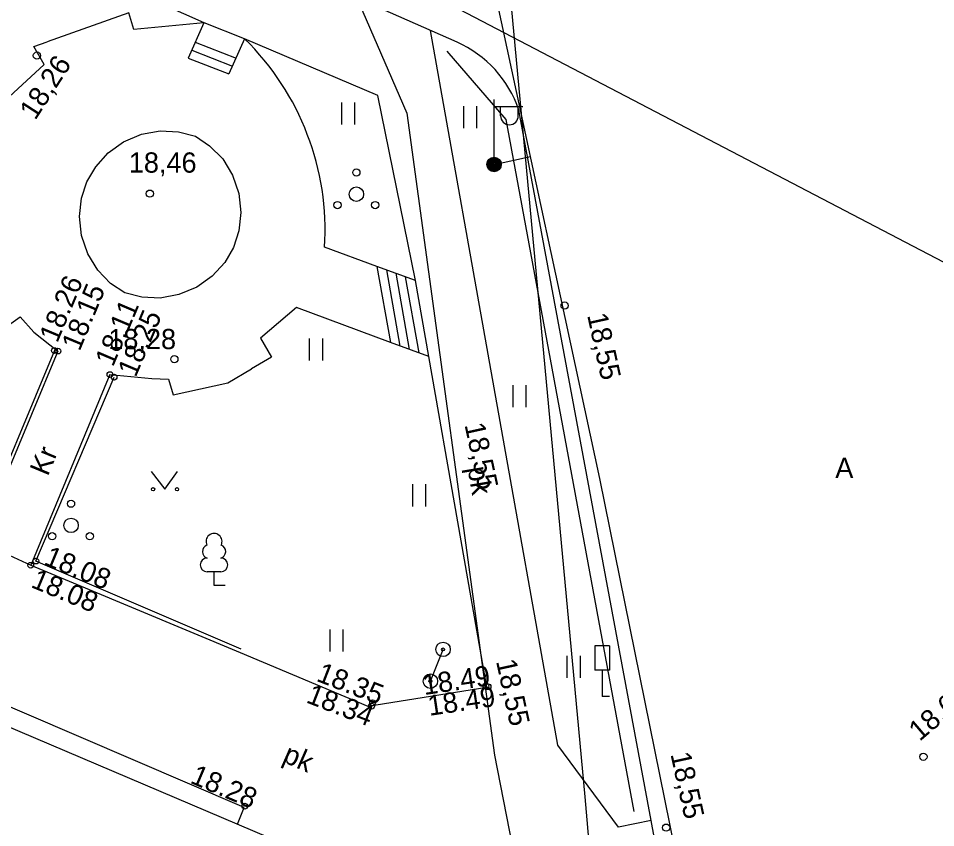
# Model space of a CAD drawing. Extents: x 713497 to 713863, y 6590062 to 6590327.
# Drawn here: x 713615.67 to 713647.37, y 6590194.89 to 6590222.86 of the extents above; entities that cross this region are included whole.
import ezdxf

# ---------------------------------------------------------------- set-up
doc = ezdxf.new("R2010")
doc.units = 0
for name, color, linetype in [('AED', 7, 'Continuous'), ('HALJASTUS', 7, 'Continuous'), ('HOONE', 7, 'Continuous'), ('HOONEDET', 7, 'Continuous'), ('KORGUS', 7, 'Continuous'), ('LIIKLUS', 7, 'Continuous'), ('MPKAABEL', 7, 'Continuous'), ('POST', 7, 'Continuous'), ('PUU', 7, 'Continuous'), ('RAJATIS', 7, 'Continuous'), ('SITRASS', 7, 'Continuous'), ('TEE', 7, 'Continuous'), ('VTRASS', 7, 'Continuous'), ('Слой 1', 7, 'Continuous')]:
    doc.layers.add(name, color=color, linetype=linetype)

msp = doc.modelspace()

# ---------------------------------------------------------------- linework, layer by layer
at = {"layer": 'AED'}
msp.add_lwpolyline([(713630.477, 6590221.723), (713632.514, 6590219.365), (713636.938, 6590195.451)], dxfattribs=at)
at = {"layer": 'HALJASTUS'}
for p, q in [((713626.835, 6590219.952), (713626.835, 6590219.191)), ((713627.29, 6590219.952), (713627.29, 6590219.191)), ((713631.053, 6590219.818), (713631.053, 6590219.057)), ((713631.508, 6590219.818), (713631.508, 6590219.057)), ((713625.722, 6590211.797), (713625.722, 6590211.036)), ((713626.178, 6590211.797), (713626.178, 6590211.036)), ((713632.756, 6590210.181), (713632.756, 6590209.419)), ((713633.211, 6590210.181), (713633.211, 6590209.419)), ((713620.262, 6590207.192), (713620.725, 6590206.585)), ((713620.725, 6590206.585), (713621.17, 6590207.192)), ((713629.289, 6590206.754), (713629.289, 6590205.992)), ((713629.744, 6590206.754), (713629.744, 6590205.992)), ((713626.428, 6590201.74), (713626.428, 6590200.979)), ((713626.883, 6590201.74), (713626.883, 6590200.979)), ((713634.628, 6590200.827), (713634.628, 6590200.066)), ((713635.083, 6590200.827), (713635.083, 6590200.066))]:
    msp.add_line(p, q, dxfattribs=at)
for centre, radius in [((713627.35, 6590217.53), 0.125), ((713627.35, 6590216.78), 0.25), ((713626.7, 6590216.405), 0.125), ((713628, 6590216.405), 0.125), ((713620.324, 6590206.585), 0.055), ((713621.153, 6590206.585), 0.055)]:
    msp.add_circle(centre, radius, dxfattribs=at)
at = {"layer": 'HOONE'}
msp.add_lwpolyline([(713591.105, 6590192.933), (713597.112, 6590207.263), (713600.77, 6590205.702), (713600.388, 6590204.728), (713625.464, 6590194.063)], dxfattribs=at)
at = {"layer": 'HOONEDET'}
msp.add_lwpolyline([(713623.239, 6590195.009), (713623.472, 6590195.588), (713612.111, 6590200.462), (713600.728, 6590205.325), (713600.636, 6590205.361)], dxfattribs=at)
at = {"layer": 'KORGUS'}
for centre, radius in [((713616.31, 6590221.57), 0.125), ((713620.21, 6590216.8), 0.125), ((713634.55, 6590212.93), 0.125), ((713616.913, 6590211.375), 0.1), ((713617.037, 6590211.358), 0.1), ((713621.06, 6590211.08), 0.125), ((713618.835, 6590210.547), 0.1), ((713618.975, 6590210.459), 0.1), ((713616.095, 6590203.958), 0.1), ((713616.274, 6590204.101), 0.1), ((713631.829, 6590199.786), 0.1), ((713631.903, 6590199.76), 0.1), ((713627.912, 6590199.204), 0.1), ((713627.876, 6590199.088), 0.1), ((713646.95, 6590197.34), 0.125), ((713623.49, 6590195.632), 0.1), ((713638.06, 6590194.89), 0.125)]:
    msp.add_circle(centre, radius, dxfattribs=at)
at = {"layer": 'LIIKLUS'}
msp.add_line((713629.908, 6590199.952), (713630.347, 6590201.049), dxfattribs=at)
for points in [[(713635.597, 6590201.177), (713635.597, 6590200.327)], [(713636.097, 6590201.177), (713635.597, 6590201.177)], [(713636.097, 6590201.177), (713636.097, 6590200.327)], [(713636.097, 6590200.327), (713635.597, 6590200.327)], [(713635.847, 6590200.327), (713635.847, 6590199.427)], [(713636.097, 6590199.427), (713635.847, 6590199.427)]]:
    msp.add_lwpolyline(points, dxfattribs=at)
for centre, radius in [((713630.347, 6590201.049), 0.25), ((713630.347, 6590201.049), 0.05), ((713629.908, 6590199.952), 0.25), ((713629.908, 6590199.952), 0.05)]:
    msp.add_circle(centre, radius, dxfattribs=at)
at = {"layer": 'MPKAABEL'}
for points in [[(713649.332, 6590187.338), (713640.094, 6590185.585), (713635.77, 6590206.95), (713632.04, 6590224.25), (713630.57, 6590226.81), (713628.65, 6590228.67), (713627.42, 6590229.49), (713598.73, 6590243.21), (713583.058, 6590248.245), (713565.046, 6590256.189), (713523.612, 6590274.149), (713521.905, 6590274.877)], [(713632.109, 6590217.808), (713633.37, 6590218.08)]]:
    msp.add_lwpolyline(points, dxfattribs=at)
at = {"layer": 'POST'}
for p, q in [((713632.109, 6590218.058), (713632.109, 6590220.058)), ((713632.109, 6590219.808), (713633.109, 6590219.808)), ((713632.335, 6590219.487), (713632.335, 6590219.808)), ((713632.948, 6590219.487), (713632.948, 6590219.808))]:
    msp.add_line(p, q, dxfattribs=at)
for radius in [0.25, 0.225, 0.2, 0.175, 0.15, 0.125, 0.1, 0.075, 0.05, 0.025]:
    msp.add_circle((713632.109, 6590217.808), radius, dxfattribs=at)
msp.add_arc((713632.642, 6590219.487), 0.306, 180, 0, dxfattribs=at)
at = {"layer": 'PUU'}
for p, q in [((713622.671, 6590203.731), (713622.191, 6590203.731)), ((713622.431, 6590203.256), (713622.431, 6590203.731)), ((713622.811, 6590203.256), (713622.431, 6590203.256))]:
    msp.add_line(p, q, dxfattribs=at)
for centre, radius in [((713617.488, 6590206.085), 0.125), ((713617.488, 6590205.335), 0.25), ((713616.838, 6590204.96), 0.125), ((713618.138, 6590204.96), 0.125)]:
    msp.add_circle(centre, radius, dxfattribs=at)
for centre, radius, start, end in [((713622.431, 6590204.776), 0.277, 332.5799, 207.4201), ((713622.261, 6590204.429), 0.233, 109.0217, 253.1415), ((713622.601, 6590204.429), 0.233, 286.8508, 70.9859), ((713622.194, 6590203.968), 0.238, 90.0016, 269.3953), ((713622.668, 6590203.968), 0.238, 270.6047, 89.9984)]:
    msp.add_arc(centre, radius, start, end, dxfattribs=at)
at = {"layer": 'RAJATIS'}
for points in [[(713622.079, 6590222.701), (713621.537, 6590221.485)], [(713623.489, 6590222.15), (713622.948, 6590220.935)], [(713621.537, 6590221.485), (713622.948, 6590220.935)], [(713629.392, 6590213.801), (713628.062, 6590214.283)], [(713628.062, 6590214.283), (713628.53, 6590211.652)], [(713629.86, 6590211.17), (713628.53, 6590211.652)]]:
    msp.add_lwpolyline(points, dxfattribs=at)
at = {"layer": 'SITRASS'}
msp.add_lwpolyline([(713624.881, 6590226.328), (713669.083, 6590203.247)], dxfattribs=at)
at = {"layer": 'TEE'}
for p, q in [((713621.782, 6590222.034), (713623.192, 6590221.483)), ((713621.66, 6590221.76), (713623.07, 6590221.209)), ((713628.388, 6590214.165), (713628.856, 6590211.534)), ((713628.713, 6590214.047), (713629.181, 6590211.416)), ((713629.039, 6590213.929), (713629.507, 6590211.298))]:
    msp.add_line(p, q, dxfattribs=at)
for points in [[(713630.83, 6590222.031), (713616.226, 6590228.479), (713587.97, 6590240.88), (713584.698, 6590249.092)], [(713628.097, 6590220.194), (713623.489, 6590222.15), (713622.094, 6590222.702), (713604.901, 6590230.317), (713585.723, 6590238.689), (713583.599, 6590244.155), (713572.461, 6590248.781), (713569.103, 6590241.79)], [(713599.841, 6590218.908), (713601.65, 6590222.837), (713614.352, 6590217.425), (713614.299, 6590215.659), (713613.601, 6590215.411), (713615.13, 6590212.118), (713615.728, 6590212.546), (713616.204, 6590212.018), (713617.037, 6590211.358)], [(713622.079, 6590222.701), (713619.663, 6590222.472), (713619.487, 6590223.05), (713616.663, 6590222.049)], [(713637.539, 6590195.136), (713636.414, 6590194.908), (713634.318, 6590197.738), (713629.912, 6590222.436)], [(713615.195, 6590220.002), (713616.564, 6590221.26), (713616.201, 6590221.885), (713616.663, 6590222.049)], [(713576.239, 6590220.92), (713586.091, 6590216.765), (713593.979, 6590213.41), (713597.026, 6590212.087), (713614.295, 6590204.784), (713616.095, 6590203.958), (713623.333, 6590200.943)], [(713623.333, 6590200.943), (713627.747, 6590199.092), (713631.857, 6590199.739), (713629.86, 6590211.17), (713629.392, 6590213.801), (713628.097, 6590220.194)], [(713639.728, 6590183.194), (713638.283, 6590191.119), (713637.539, 6590195.136), (713632.966, 6590219.69)], [(713619.35, 6590213.37), (713618.85, 6590213.7), (713618.41, 6590214.16), (713618.07, 6590214.72), (713617.85, 6590215.35), (713617.78, 6590216.01), (713617.85, 6590216.64), (713618.04, 6590217.21), (713618.34, 6590217.73), (713618.77, 6590218.21), (713619.3, 6590218.59), (713619.92, 6590218.85), (713620.57, 6590218.97), (713621.2, 6590218.94), (713621.79, 6590218.79)], [(713616.913, 6590211.375), (713614.218, 6590204.929), (713597.245, 6590212.155), (713599.986, 6590218.804)], [(713621.79, 6590218.79), (713622.28, 6590218.45), (713622.73, 6590218), (713623.07, 6590217.44), (713623.29, 6590216.8), (713623.36, 6590216.15), (713623.29, 6590215.51), (713623.1, 6590214.94), (713622.8, 6590214.42), (713622.37, 6590213.95), (713621.84, 6590213.57), (713621.22, 6590213.31), (713620.57, 6590213.19), (713619.93, 6590213.22), (713619.35, 6590213.37)], [(713628.062, 6590214.283), (713626.254, 6590214.945)], [(713628.53, 6590211.652), (713625.279, 6590212.867), (713624.039, 6590211.81), (713624.418, 6590211.154), (713623.73, 6590210.747)], [(713617.037, 6590211.358), (713614.295, 6590204.784)], [(713618.835, 6590210.547), (713620.279, 6590210.412), (713620.859, 6590210.384), (713621.022, 6590209.843), (713622.909, 6590210.262), (713623.73, 6590210.747)], [(713618.835, 6590210.547), (713616.095, 6590203.958)], [(713623.367, 6590201.056), (713616.274, 6590204.101), (713618.975, 6590210.459)]]:
    msp.add_lwpolyline(points, dxfattribs=at)
for centre, radius, start, end in [((713616.98, 6590215.52), 9.292, 356.4535, 45.5307), ((713629.244, 6590218.438), 3.927, 18.5821, 66.1764)]:
    msp.add_arc(centre, radius, start, end, dxfattribs=at)
at = {"layer": 'VTRASS'}
msp.add_lwpolyline([(713656.584, 6590071.475), (713656.374, 6590072.423), (713654.566, 6590083.572), (713651.757, 6590099.218), (713649.481, 6590111.002), (713648.142, 6590117.611), (713647.31, 6590122.509), (713646.414, 6590125.725), (713646.252, 6590126.242), (713646.237, 6590126.353), (713646.208, 6590126.464), (713646.178, 6590126.898), (713644.112, 6590140.998), (713641.664, 6590154.51), (713639.62, 6590165.841), (713639.136, 6590167.772), (713636.504, 6590183.972), (713635.775, 6590189.972), (713635.261, 6590195.956), (713632.54, 6590225.141)], dxfattribs=at)
at = {"layer": 'Слой 1'}
msp.add_lwpolyline([(713639.21, 6590161.17), (713619.31, 6590158.48), (713605.01, 6590158.14), (713587.01, 6590157.64), (713579.15, 6590161.09), (713575.14, 6590170.32), (713594.16, 6590210.61), (713559.07, 6590225.5), (713569.4, 6590249.89), (713586.61, 6590242.91), (713588.04, 6590239.97), (713627.31, 6590223.7), (713629.09, 6590219.58), (713632.13, 6590197.39)], close=True, dxfattribs=at)

# ---------------------------------------------------------------- texts
at = {"layer": 'KORGUS'}
for s, rotation, p in [('18,26', 57.0984, (713616.252, 6590219.312)), (' 18.26', 67.3591, (713616.913, 6590211.375)), (' 18.15', 67.3591, (713617.683, 6590211.089)), (' 18.11', 66.9833, (713618.835, 6590210.547)), (' 18.25', 66.9833, (713619.619, 6590210.185)), ('18,55', 282.3666, (713635.325, 6590212.6)), ('18,55', 282.3666, (713631.085, 6590208.81)), (' 18.08', 337.3849, (713616.274, 6590204.101)), (' 18.08', 337.3849, (713615.826, 6590203.312)), ('18,55', 282.3666, (713632.175, 6590200.64)), (' 18.35', 338.8299, (713625.693, 6590200.063)), (' 18.49', 8.4514, (713629.44, 6590199.431)), (' 18.34', 338.8299, (713625.339, 6590199.32)), (' 18.49', 8.4514, (713629.617, 6590198.713)), ('18,64', 40.4035, (713646.818, 6590197.853)), ('18,55', 282.3666, (713638.205, 6590197.43)), (' 18.28', 336.9587, (713621.332, 6590196.55))]:
    msp.add_text(s, height=0.7, rotation=rotation, dxfattribs=at).set_placement(p)
for s, p in [('18,46', (713619.485, 6590217.525)), ('18,28', (713618.776, 6590211.425))]:
    msp.add_text(s, height=0.7, dxfattribs=at).set_placement(p)
at = {"layer": 'TEE'}
for s, rotation, p in [('Kr', 67.4203, (713616.685, 6590207.009)), ('pk', 279.4675, (713631.191, 6590207.324)), ('pk', 336.3356, (713624.763, 6590197.18))]:
    msp.add_text(s, height=0.7, rotation=rotation, dxfattribs=at).set_placement(p)
msp.add_text('A', height=0.7, dxfattribs=at).set_placement((713643.905, 6590206.975))

doc.saveas('drawing.dxf')
